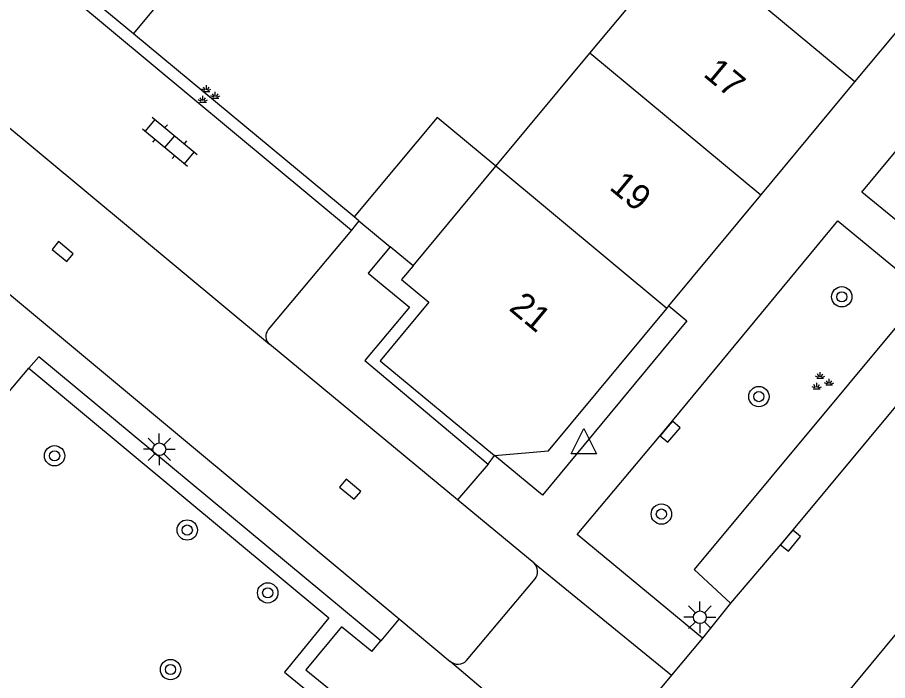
# Model space of a CAD drawing. Extents: x 128000 to 131008, y 398996 to 402500.
# Drawn here: x 129529.7 to 129563.9, y 399128.02 to 399154.09 of the extents above; entities that cross this region are included whole.
import ezdxf

# ---------------------------------------------------------------- set-up
doc = ezdxf.new("R2010")
doc.units = 0
for name, color, linetype in [('gg-afsc-erfafscheiding', 7, 'Continuous'), ('gg-anno-huisnummerreeks BGT', 7, 'Continuous'), ('gg-bbg-hoofdgebouw', 7, 'Continuous'), ('gg-bbg-luifel en loopbrug', 7, 'Continuous'), ('gg-bbg-tussenscheiding', 7, 'Continuous'), ('gg-knt-verharding', 7, 'Continuous'), ('gg-knt-verharding nz', 7, 'Continuous'), ('gt-grn-groengrens', 7, 'Continuous'), ('gt-grn-weggrens', 7, 'Continuous'), ('gt-symb-boom', 7, 'Continuous'), ('gt-symb-groenvak', 7, 'Continuous'), ('gt-symb-klinker verharding', 7, 'Continuous'), ('gt-symb-kolk', 7, 'Continuous'), ('gt-symb-lichtmast', 7, 'Continuous'), ('gt-symb-waterafsluiter', 7, 'Continuous')]:
    doc.layers.add(name, color=color, linetype=linetype)

# ---------------------------------------------------------------- blocks, each defined once
blk = doc.blocks.new('gt0-KL1')
at = {"layer": 'gt-symb-klinker verharding'}
for p, q in [((-0.5, 0.3), (-0.5, 0.45)), ((0.5, 0.3), (0.5, 0.45)), ((-1.15, 0.3), (1.15, 0.3)), ((-1, -0.3), (-1, 0.3)), ((0, -0.3), (0, 0.3)), ((1, -0.3), (1, 0.3)), ((-1.15, -0.3), (1.15, -0.3)), ((-0.5, -0.45), (-0.5, -0.3)), ((0.5, -0.45), (0.5, -0.3))]:
    blk.add_line(p, q, dxfattribs=at)
blk = doc.blocks.new('gt0-GRVAK')
at = {"layer": 'gt-symb-groenvak'}
for p, q in [((-0.047, 0.214), (-0.047, 0.393)), ((-0.11, 0.189), (-0.228, 0.24)), ((-0.182, 0.153), (0.088, 0.153)), ((-0.091, 0.211), (-0.156, 0.322)), ((-0.004, 0.211), (0.061, 0.322)), ((0.015, 0.189), (0.133, 0.24)), ((0.262, -0.052), (0.197, 0.059)), ((0.305, -0.049), (0.305, 0.13)), ((0.349, -0.052), (0.414, 0.059)), ((-0.245, -0.228), (-0.363, -0.177)), ((-0.318, -0.264), (-0.047, -0.264)), ((-0.226, -0.206), (-0.291, -0.095)), ((-0.183, -0.203), (-0.183, -0.024)), ((-0.139, -0.206), (-0.074, -0.095)), ((-0.12, -0.228), (-0.002, -0.177)), ((0.243, -0.074), (0.125, -0.023)), ((0.17, -0.11), (0.441, -0.11)), ((0.368, -0.074), (0.486, -0.023))]:
    blk.add_line(p, q, dxfattribs=at)
blk = doc.blocks.new('gt0-BOOM')
at = {"layer": 'gt-symb-boom'}
for radius in [0.4, 0.2]:
    blk.add_circle((0, 0), radius, dxfattribs=at)
blk = doc.blocks.new('gt0-KOLK')
at = {"layer": 'gt-symb-kolk'}
blk.add_lwpolyline([(0, 0), (0.375, 0), (0.375, 0.4), (-0.375, 0.4), (-0.375, 0), (0, 0)], dxfattribs=at)
blk = doc.blocks.new('gt0-LMAST')
at = {"layer": 'gt-symb-lichtmast'}
for p, q in [((-0.182, 0.173), (-0.447, 0.438)), ((-0.005, 0.246), (-0.005, 0.621)), ((0.172, 0.173), (0.437, 0.438)), ((-0.255, -0.004), (-0.63, -0.004)), ((-0.182, -0.181), (-0.447, -0.446)), ((-0.005, -0.254), (-0.005, -0.629)), ((0.437, -0.446), (0.172, -0.181)), ((0.245, -0.004), (0.62, -0.004))]:
    blk.add_line(p, q, dxfattribs=at)
blk.add_circle((-0.005, -0.004), 0.25, dxfattribs=at)
blk = doc.blocks.new('gt0-WAFSL')
at = {"layer": 'gt-symb-waterafsluiter'}
for p, q in [((-0.5, -0.333), (0, 0.667)), ((0, 0.667), (0.5, -0.333)), ((0.5, -0.333), (-0.5, -0.333))]:
    blk.add_line(p, q, dxfattribs=at)

msp = doc.modelspace()

# ---------------------------------------------------------------- linework, layer by layer
at = {"layer": 'gg-afsc-erfafscheiding'}
msp.add_line((129542.939, 399146.247), (129534.261, 399153.443), dxfattribs=at)
at = {"layer": 'gg-bbg-hoofdgebouw'}
for p, q in [((129552.204, 399152.69), (129555.905, 399157.139)), ((129562.616, 399151.556), (129566.313, 399156.008)), ((129548.503, 399148.242), (129552.204, 399152.69)), ((129558.919, 399147.103), (129562.616, 399151.556)), ((129545.25, 399144.331), (129548.503, 399148.242)), ((129555.303, 399142.75), (129558.919, 399147.103)), ((129555.221, 399142.651), (129555.303, 399142.75))]:
    msp.add_line(p, q, dxfattribs=at)
for points in [[(129545.25, 399144.331), (129544.8, 399143.79), (129545.87, 399142.9), (129543.96, 399140.59), (129548.45, 399136.87)], [(129548.45, 399136.87), (129550.57, 399137.05), (129555.221, 399142.651)]]:
    msp.add_lwpolyline(points, dxfattribs=at)
at = {"layer": 'gg-bbg-luifel en loopbrug'}
for p, q in [((129534.261, 399153.443), (129531.027, 399156.125)), ((129543.12, 399146.097), (129542.939, 399146.247)), ((129543.12, 399146.097), (129544.355, 399145.073)), ((129545.25, 399144.331), (129544.355, 399145.073))]:
    msp.add_line(p, q, dxfattribs=at)
for points in [[(129534.261, 399153.443), (129537.614, 399157.486), (129536.069, 399158.767)], [(129548.503, 399148.242), (129546.197, 399150.161), (129542.939, 399146.247)]]:
    msp.add_lwpolyline(points, dxfattribs=at)
at = {"layer": 'gg-bbg-tussenscheiding'}
for p, q in [((129562.616, 399151.556), (129555.905, 399157.139)), ((129558.919, 399147.103), (129552.204, 399152.69)), ((129555.221, 399142.651), (129548.503, 399148.242))]:
    msp.add_line(p, q, dxfattribs=at)
at = {"layer": 'gg-knt-verharding'}
for p, q in [((129530.776, 399155.762), (129542.826, 399145.733)), ((129543.12, 399146.097), (129542.826, 399145.733)), ((129542.826, 399145.733), (129539.556, 399141.82)), ((129546.998, 399135.132), (129539.607, 399141.244)), ((129530.152, 399140.299), (129530.541, 399140.756)), ((129543.979, 399129.586), (129530.541, 399140.756)), ((129548.198, 399136.53), (129548.45, 399136.87)), ((129550.01, 399132.64), (129546.998, 399135.132)), ((129547.349, 399128.811), (129550.05, 399132.02)), ((129557.73, 399131.069), (129556.628, 399129.69)), ((129561.545, 399126.608), (129565.252, 399131.09)), ((129544.7, 399130.454), (129546.71, 399128.78)), ((129543.63, 399129.161), (129543.979, 399129.586)), ((129556.628, 399129.69), (129555.413, 399128.238)), ((129555.413, 399128.238), (129552.065, 399124.236))]:
    msp.add_line(p, q, dxfattribs=at)
for points in [[(129488.879, 399178.45), (129515.11, 399156.67), (129515.32, 399156.29), (129515.61, 399154.8), (129515.79, 399154.53), (129544.7, 399130.454)], [(129566.322, 399144.415), (129562.893, 399147.224), (129572.206, 399158.457), (129575.686, 399155.62)], [(129556.628, 399129.69), (129551.695, 399133.76), (129555.203, 399137.935), (129561.952, 399146.098), (129565.372, 399143.273)], [(129544.355, 399145.073), (129543.481, 399144.036), (129545.11, 399142.696), (129543.349, 399140.606), (129548.198, 399136.53)], [(129526.359, 399143.451), (129525.32, 399142.195), (129529.097, 399139.057), (129530.152, 399140.299)], [(129565.372, 399143.273), (129556.304, 399132.391), (129557.73, 399131.069)], [(129555.303, 399142.75), (129556.015, 399142.16), (129550.337, 399135.307), (129548.45, 399136.87)], [(129543.63, 399129.161), (129542.431, 399130.143), (129541.037, 399128.441), (129542.236, 399127.459)]]:
    msp.add_lwpolyline(points, dxfattribs=at)
for centre, radius, start, end in [((129539.879, 399141.558), 0.415, 140.9601, 229.1597), ((129549.653, 399132.306), 0.489, 324.2935, 43.0893), ((129547.013, 399129.143), 0.473, 230.1759, 315.379)]:
    msp.add_arc(centre, radius, start, end, dxfattribs=at)
at = {"layer": 'gg-knt-verharding nz'}
msp.add_line((129526.936, 399151.783), (129539.607, 399141.244), dxfattribs=at)
msp.add_lwpolyline([(129571.3, 399147.314), (129559.934, 399133.651), (129557.73, 399131.069)], dxfattribs=at)
at = {"layer": 'gt-grn-groengrens'}
msp.add_lwpolyline([(129530.152, 399140.299), (129541.945, 399130.497), (129540.193, 399128.357), (129541.856, 399126.995), (129541.678, 399126.792), (129545.698, 399123.395), (129531.755, 399106.749)], dxfattribs=at)
at = {"layer": 'gt-grn-weggrens'}
for p, q in [((129548.198, 399136.53), (129546.998, 399135.132)), ((129550.01, 399132.64), (129555.413, 399128.238)), ((129544.7, 399130.454), (129543.979, 399129.586)), ((129552.065, 399124.236), (129546.71, 399128.78))]:
    msp.add_line(p, q, dxfattribs=at)

# ---------------------------------------------------------------- block references
at = {"layer": 'gt-symb-boom', "rotation": 45.0000000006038}
for p in [(129562.101, 399143.109), (129558.843, 399139.186), (129555.01, 399134.57)]:
    msp.add_blockref('gt0-BOOM', p, dxfattribs=at)
at = {"layer": 'gt-symb-boom'}
for p in [(129531.16, 399136.86), (129536.374, 399133.942), (129539.536, 399131.472), (129535.716, 399128.457)]:
    msp.add_blockref('gt0-BOOM', p, dxfattribs=at)
at = {"layer": 'gt-symb-groenvak'}
for p in [(129537.171, 399151.03), (129561.3, 399139.754)]:
    msp.add_blockref('gt0-GRVAK', p, dxfattribs=at)
at = {"layer": 'gt-symb-klinker verharding', "rotation": -39.80557109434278}
msp.add_blockref('gt0-KL1', (129535.689, 399149.209), dxfattribs=at)
at = {"layer": 'gt-symb-kolk'}
for p, rotation in [((129531.35, 399144.732), -39.80557109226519), ((129555.203, 399137.935), -130.01095772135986), ((129542.647, 399135.389), -39.80557109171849), ((129559.934, 399133.651), -129.80557109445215)]:
    msp.add_blockref('gt0-KOLK', p, dxfattribs=dict(at, rotation=rotation))
at = {"layer": 'gt-symb-lichtmast'}
for p in [(129535.281, 399137.12), (129556.527, 399130.518)]:
    msp.add_blockref('gt0-LMAST', p, dxfattribs=at)
at = {"layer": 'gt-symb-waterafsluiter'}
msp.add_blockref('gt0-WAFSL', (129551.963, 399137.271), dxfattribs=at)

# ---------------------------------------------------------------- texts
at = {"layer": 'gg-anno-huisnummerreeks BGT'}
for s, p in [('17', (129556.618, 399151.81)), ('19', (129552.924, 399147.362)), ('21', (129548.98, 399142.613))]:
    msp.add_text(s, height=1, rotation=320.3, dxfattribs=at).set_placement(p)

doc.saveas('drawing.dxf')
